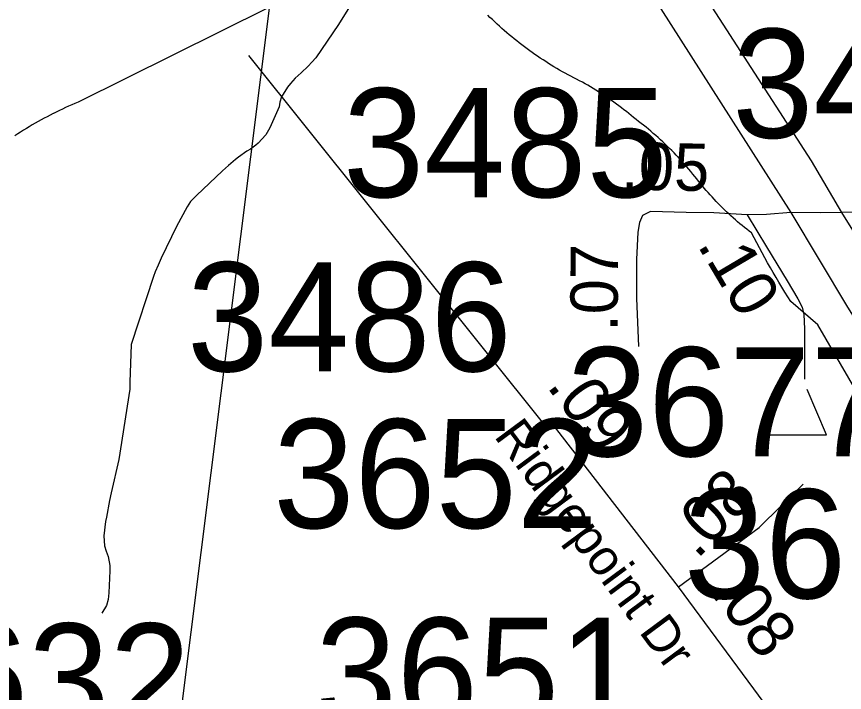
# Model space of a CAD drawing. Extents: x 1662474 to 1856135, y 779280 to 917889.
# Drawn here: x 1778351 to 1780536, y 814440 to 816225 of the extents above; entities that cross this region are included whole.
import ezdxf

# ---------------------------------------------------------------- set-up
doc = ezdxf.new("R2010")
doc.units = 0
for name, color, linetype in [('Cogo Default Point CELL', 7, 'Continuous'), ('Exist Boundary Political City Limit New', 7, 'Continuous'), ('Exist Hydrographic Misc Water Feature', 7, 'Continuous'), ('Exist Road Non-System Type 51', 7, 'Continuous'), ('Exist Road Primary Interstate Structure Cantilever Sign Number Label', 7, 'Continuous'), ('Exist Road Primary US Divided Attributed', 7, 'Continuous'), ('Exist Road Secondary Mileage Tenths English Label', 7, 'Continuous'), ('Exist Road Secondary Type 51 Attributed', 7, 'Continuous'), ('Exist Road Secondary Type 51 Label', 7, 'Continuous'), ('Map Preparation Boundary City Limit Buffer Line', 7, 'Continuous')]:
    doc.layers.add(name, color=color, linetype=linetype)

msp = doc.modelspace()

# ---------------------------------------------------------------- linework, layer by layer
at = {"layer": 'Exist Boundary Political City Limit New'}
for points in [[(1779015.1, 816248.4), (1778512.9, 815998.9), (1778504.6, 815995.4), (1778496.4, 815991.9), (1778488.1, 815988.2), (1778479.9, 815984.6), (1778471.8, 815980.8), (1778463.6, 815976.9), (1778455.6, 815973), (1778448.4, 815969.5), (1778447.5, 815969), (1778439.5, 815964.9), (1778431.5, 815960.8), (1778423.6, 815956.6), (1778415.6, 815952.2), (1778407.8, 815947.9), (1778399.9, 815943.5), (1778392.1, 815939), (1778384.4, 815934.4), (1778376.6, 815929.8), (1778369.1, 815925), (1778361.4, 815920.2), (1778353.9, 815915.4), (1778346.4, 815910.5)], [(1779769.1, 816092.5), (1779761.8, 816097), (1779754.5, 816101.5), (1779747.4, 816106.1), (1779740.1, 816110.8), (1779733, 816115.4), (1779725.9, 816120.2), (1779718.9, 816125.1), (1779711.9, 816130), (1779704.9, 816134.9), (1779698, 816140), (1779691.1, 816145.1), (1779684.2, 816150.2), (1779677.5, 816155.5), (1779670.8, 816160.8), (1779664.1, 816166.1), (1779657.5, 816171.5), (1779650.9, 816177), (1779644.4, 816182.5), (1779637.9, 816188.1), (1779631.5, 816193.8), (1779625.1, 816199.5), (1779618.9, 816205.2), (1779612.6, 816211.1), (1779606.4, 816217), (1779600.2, 816222.9), (1779594.1, 816228.9)], [(1780393.9, 815472.4), (1780386.1, 815485), (1780378.2, 815497.8), (1780370.5, 815510.5), (1780362.9, 815523.4), (1780355.2, 815536.2), (1780347.8, 815549.1), (1780340.4, 815562), (1780332.9, 815575), (1780325.6, 815588.1), (1780318.4, 815601.1), (1780311.2, 815614.2), (1780304.1, 815627.4), (1780297.1, 815640.6), (1780290.2, 815653.8), (1780284, 815658.6), (1780277.9, 815663.4), (1780271.8, 815668.2), (1780265.6, 815673.2), (1780259.6, 815678.2), (1780253.6, 815683.2), (1780247.8, 815688.4), (1780242.9, 815692.8), (1780241.9, 815693.6), (1780236.1, 815698.9), (1780230.4, 815704.2), (1780224.6, 815709.5), (1780218.9, 815714.9), (1780213.4, 815720.4), (1780207.9, 815725.9), (1780202.4, 815731.5), (1780196.9, 815737.2), (1780191.6, 815742.9), (1780186.2, 815748.7), (1780181, 815754.5), (1780175.9, 815760.4), (1780170.6, 815766.2), (1780165.6, 815772.2), (1780160.6, 815778.2), (1780155.6, 815784.4), (1780150.8, 815790.5), (1780146, 815796.7), (1780141.1, 815802.9), (1780135.9, 815809.4), (1780130.6, 815815.8), (1780125.1, 815822.1), (1780119.8, 815828.4), (1780114.2, 815834.7), (1780108.6, 815840.9), (1780103, 815847), (1780097.4, 815853.1), (1780091.6, 815859.2), (1780085.9, 815865.2), (1780079.9, 815871.1), (1780074, 815877), (1780068.1, 815882.9), (1780062.1, 815888.6), (1780056, 815894.4), (1780049.9, 815900), (1780043.6, 815905.6), (1780037.5, 815911.2), (1780031.1, 815916.7), (1780024.9, 815922.1), (1780018.5, 815927.4), (1780012.1, 815932.8), (1780005.6, 815938), (1779999.1, 815943.2), (1779992.5, 815948.4), (1779985.9, 815953.4), (1779979.1, 815958.4), (1779972.9, 815963.7), (1779966.5, 815968.9), (1779960.1, 815974.1), (1779953.6, 815979.2), (1779947.1, 815984.2), (1779940.6, 815989.2), (1779933.9, 815994.1), (1779927.2, 815998.9), (1779920.6, 816003.8), (1779913.9, 816008.4), (1779907, 816013.1), (1779900.1, 816017.7), (1779893.2, 816022.2), (1779886.4, 816026.6), (1779879.4, 816030.9), (1779872.4, 816035.2), (1779865.2, 816039.4), (1779858.1, 816043.6), (1779851, 816047.7), (1779843.9, 816051.7), (1779836.6, 816055.7), (1779828.9, 816059.4), (1779821.4, 816063.4), (1779813.8, 816067.4), (1779806.2, 816071.4), (1779798.8, 816075.4), (1779791.2, 816079.6), (1779783.9, 816083.9), (1779776.4, 816088.2), (1779769.1, 816092.5)], [(1781034.5, 814407.4), (1781013.4, 814442.6), (1780992.1, 814477.8), (1780970.9, 814512.9), (1780949.5, 814548), (1780928.1, 814583.1), (1780906.6, 814618.1), (1780885.1, 814653.1), (1780863.4, 814688), (1780841.8, 814722.9), (1780820, 814757.9), (1780798.1, 814792.7), (1780776.4, 814827.4), (1780679.1, 814992.7), (1780568.9, 815232.5), (1780465.2, 815410.8), (1780393.9, 815472.4)]]:
    msp.add_lwpolyline(points, dxfattribs=at)
at = {"layer": 'Exist Hydrographic Misc Water Feature'}
msp.add_lwpolyline([(1779247.4, 816279.5), (1779200.8, 816203.8), (1779140.3, 816116.2), (1779130.1, 816104.3), (1779120, 816094.3), (1779102, 816076.5), (1779086, 816062.6), (1779073.7, 816048.6), (1779065.7, 816038.7), (1779049.5, 816012.8), (1779045.4, 815998.8), (1779043.4, 815986.8), (1779023.1, 815938.9), (1779019, 815931), (1779008.7, 815913.1), (1778988.6, 815891.2), (1778982.5, 815885.2), (1778968.5, 815875.3), (1778958.5, 815869.4), (1778936.3, 815853.5), (1778928.3, 815847.6), (1778910.1, 815831.7), (1778894.1, 815817.8), (1778825.6, 815752.3), (1778809.6, 815736.4), (1778801.4, 815722.5), (1778773.1, 815670.6), (1778732.5, 815586.9), (1778724.3, 815569), (1778716.3, 815551), (1778712.2, 815539), (1778652.9, 815359.4), (1778650.1, 815259.4), (1778650.1, 815241.4), (1778620.7, 815055.6), (1778600.2, 814967.7), (1778596.1, 814947.7), (1778587.7, 814903.7), (1778585.7, 814891.7), (1778581.4, 814853.8), (1778583.2, 814827.8), (1778587.1, 814813.8), (1778592.9, 814799.7), (1778596.8, 814775.7), (1778596.8, 814761.6), (1778594.3, 814703.6), (1778592.2, 814685.7), (1778588.1, 814669.7), (1778575.8, 814649.7)], dxfattribs=at)
at = {"layer": 'Exist Road Non-System Type 51'}
msp.add_lwpolyline([(1778962.8, 816122.2), (1779744.6, 815145.6), (1779746, 815143.8)], dxfattribs=at)
at = {"layer": 'Exist Road Primary Interstate Structure Cantilever Sign Number Label'}
msp.add_line((1779170.9, 817466.6), (1778541.2, 812459.6), dxfattribs=at)
at = {"layer": 'Exist Road Primary US Divided Attributed'}
for points in [[(1778845.3, 817732.3), (1779369.4, 817143.8), (1779585.4, 816876.4), (1780024.9, 816287.4), (1780393.9, 815708.2)], [(1780528.9, 815708.2), (1780448.3, 815844.1), (1780159.6, 816293.1), (1780012.9, 816486.7), (1779796.9, 816776.8), (1779597.5, 817027.5), (1779447.9, 817208.7), (1779270.5, 817423.6), (1779043.3, 817681.8)], [(1780393.9, 815708.2), (1780543.7, 815458), (1780821, 815016.8), (1781076.1, 814570.2), (1781296.7, 814190.8)], [(1781429.6, 814278.2), (1781254.3, 814553.6), (1780909.9, 815098.1), (1780528.9, 815708.2)]]:
    msp.add_lwpolyline(points, dxfattribs=at)
at = {"layer": 'Exist Road Secondary Type 51 Attributed'}
for p, q in [((1780097.5, 814719.6), (1779761.5, 815154)), ((1780323.4, 814413.3), (1780097.5, 814719.6))]:
    msp.add_line(p, q, dxfattribs=at)
for points in [[(1780023.9, 815710.5), (1780003, 815699.5), (1779994.8, 815681.7), (1779990.3, 815655.8), (1779986.9, 815584), (1779986.8, 815481.9), (1779992, 815353.8)], [(1780278.7, 815701.7), (1780191, 815707), (1780118.1, 815708.2), (1780023.9, 815710.5)], [(1780393.9, 815708.2), (1780330.1, 815702.3), (1780278.7, 815701.7)], [(1780278.7, 815701.7), (1780329.7, 815617.4), (1780384.4, 815527.7), (1780412.9, 815479.6), (1780423.8, 815457.7), (1780428.2, 815438), (1780430.4, 815400.8), (1780430.4, 815267.3)], [(1780528.9, 815708.2), (1780471.2, 815707), (1780393.9, 815708.2)], [(1781386.5, 815710.5), (1781293.2, 815706.4), (1781121.7, 815707), (1780732.4, 815709.9), (1780645.6, 815709.9), (1780528.9, 815708.2)], [(1780097.5, 814719.6), (1780310.3, 814876.3), (1780426.7, 814990.5)]]:
    msp.add_lwpolyline(points, dxfattribs=at)
at = {"layer": 'Exist Road Secondary Type 51 Label'}
msp.add_lwpolyline([(1780334.1, 815120.4), (1780488.6, 815120.4), (1780437.1, 815240.6)], dxfattribs=at)
at = {"layer": 'Map Preparation Boundary City Limit Buffer Line'}
for points in [[(1779015.1, 816248.4), (1778512.9, 815998.9), (1778504.6, 815995.4), (1778496.4, 815991.9), (1778488.1, 815988.2), (1778479.9, 815984.6), (1778471.8, 815980.8), (1778463.6, 815976.9), (1778455.6, 815973), (1778448.4, 815969.5), (1778447.5, 815969), (1778439.5, 815964.9), (1778431.5, 815960.8), (1778423.6, 815956.6), (1778415.6, 815952.2), (1778407.8, 815947.9), (1778399.9, 815943.5), (1778392.1, 815939), (1778384.4, 815934.4), (1778376.6, 815929.8), (1778369.1, 815925), (1778361.4, 815920.2), (1778353.9, 815915.4), (1778346.4, 815910.5)], [(1779769.1, 816092.5), (1779761.8, 816097), (1779754.5, 816101.5), (1779747.4, 816106.1), (1779740.1, 816110.8), (1779733, 816115.4), (1779725.9, 816120.2), (1779718.9, 816125.1), (1779711.9, 816130), (1779704.9, 816134.9), (1779698, 816140), (1779691.1, 816145.1), (1779684.2, 816150.2), (1779677.5, 816155.5), (1779670.8, 816160.8), (1779664.1, 816166.1), (1779657.5, 816171.5), (1779650.9, 816177), (1779644.4, 816182.5), (1779637.9, 816188.1), (1779631.5, 816193.8), (1779625.1, 816199.5), (1779618.9, 816205.2), (1779612.6, 816211.1), (1779606.4, 816217), (1779600.2, 816222.9), (1779594.1, 816228.9)], [(1780393.9, 815472.4), (1780386.1, 815485), (1780378.2, 815497.8), (1780370.5, 815510.5), (1780362.9, 815523.4), (1780355.2, 815536.2), (1780347.8, 815549.1), (1780340.4, 815562), (1780332.9, 815575), (1780325.6, 815588.1), (1780318.4, 815601.1), (1780311.2, 815614.2), (1780304.1, 815627.4), (1780297.1, 815640.6), (1780290.2, 815653.8), (1780284, 815658.6), (1780277.9, 815663.4), (1780271.8, 815668.2), (1780265.6, 815673.2), (1780259.6, 815678.2), (1780253.6, 815683.2), (1780247.8, 815688.4), (1780242.9, 815692.8), (1780241.9, 815693.6), (1780236.1, 815698.9), (1780230.4, 815704.2), (1780224.6, 815709.5), (1780218.9, 815714.9), (1780213.4, 815720.4), (1780207.9, 815725.9), (1780202.4, 815731.5), (1780196.9, 815737.2), (1780191.6, 815742.9), (1780186.2, 815748.7), (1780181, 815754.5), (1780175.9, 815760.4), (1780170.6, 815766.2), (1780165.6, 815772.2), (1780160.6, 815778.2), (1780155.6, 815784.4), (1780150.8, 815790.5), (1780146, 815796.7), (1780141.1, 815802.9), (1780135.9, 815809.4), (1780130.6, 815815.8), (1780125.1, 815822.1), (1780119.8, 815828.4), (1780114.2, 815834.7), (1780108.6, 815840.9), (1780103, 815847), (1780097.4, 815853.1), (1780091.6, 815859.2), (1780085.9, 815865.2), (1780079.9, 815871.1), (1780074, 815877), (1780068.1, 815882.9), (1780062.1, 815888.6), (1780056, 815894.4), (1780049.9, 815900), (1780043.6, 815905.6), (1780037.5, 815911.2), (1780031.1, 815916.7), (1780024.9, 815922.1), (1780018.5, 815927.4), (1780012.1, 815932.8), (1780005.6, 815938), (1779999.1, 815943.2), (1779992.5, 815948.4), (1779985.9, 815953.4), (1779979.1, 815958.4), (1779972.9, 815963.7), (1779966.5, 815968.9), (1779960.1, 815974.1), (1779953.6, 815979.2), (1779947.1, 815984.2), (1779940.6, 815989.2), (1779933.9, 815994.1), (1779927.2, 815998.9), (1779920.6, 816003.8), (1779913.9, 816008.4), (1779907, 816013.1), (1779900.1, 816017.7), (1779893.2, 816022.2), (1779886.4, 816026.6), (1779879.4, 816030.9), (1779872.4, 816035.2), (1779865.2, 816039.4), (1779858.1, 816043.6), (1779851, 816047.7), (1779843.9, 816051.7), (1779836.6, 816055.7), (1779828.9, 816059.4), (1779821.4, 816063.4), (1779813.8, 816067.4), (1779806.2, 816071.4), (1779798.8, 816075.4), (1779791.2, 816079.6), (1779783.9, 816083.9), (1779776.4, 816088.2), (1779769.1, 816092.5)], [(1781034.5, 814407.4), (1781013.4, 814442.6), (1780992.1, 814477.8), (1780970.9, 814512.9), (1780949.5, 814548), (1780928.1, 814583.1), (1780906.6, 814618.1), (1780885.1, 814653.1), (1780863.4, 814688), (1780841.8, 814722.9), (1780820, 814757.9), (1780798.1, 814792.7), (1780776.4, 814827.4), (1780679.1, 814992.7), (1780568.9, 815232.5), (1780465.2, 815410.8), (1780393.9, 815472.4)]]:
    msp.add_lwpolyline(points, dxfattribs=at)

# ---------------------------------------------------------------- texts
at = {"layer": 'Cogo Default Point CELL'}
for s, p in [('3485', (1780239.4, 815904.8)), ('3485', (1779212.2, 815748.1)), ('3486', (1778800.7, 815288.3)), ('3677', (1779803.2, 815063.9)), ('3652', (1779028.2, 814874.4)), ('3653', (1780111.8, 814688.9)), ('3651', (1779139.8, 814350)), ('3632', (1777953.2, 814334.7))]:
    msp.add_text(s, height=288, dxfattribs=at).set_placement(p)
at = {"layer": 'Exist Road Secondary Mileage Tenths English Label'}
for s, rotation, p in [('.05', 358.8933, (1779945.5, 815768.6)), ('.07', 89.9448, (1779937.5, 815392.4)), ('.10', 300.59, (1780145.8, 815622.2)), ('.09', 307.0731, (1779747.6, 815249.1)), ('.08', 45.0002, (1780146.3, 814790.5)), ('.08', 307.4505, (1780178.2, 814705.7))]:
    msp.add_text(s, height=125, rotation=rotation, dxfattribs=at).set_placement(p)
at = {"layer": 'Exist Road Secondary Type 51 Label'}
msp.add_text('Ridgepoint Dr', height=95, rotation=306.5367, dxfattribs=at).set_placement((1779609, 815117))

doc.saveas('drawing.dxf')
